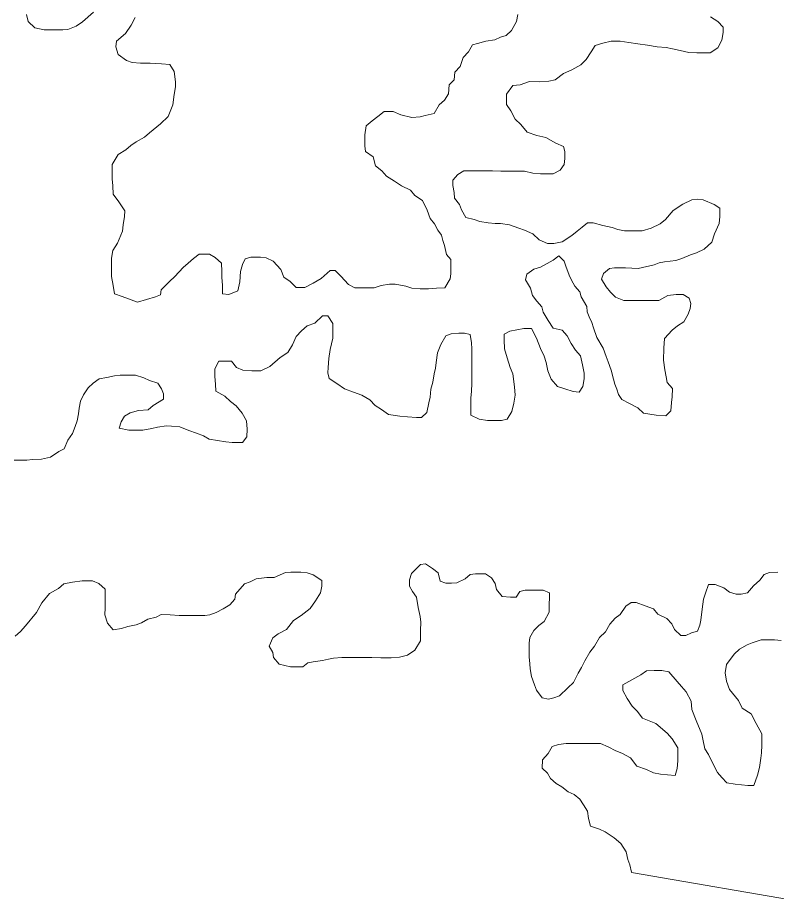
# Model space of a CAD drawing. Extents: x 553962 to 842807, y 8883888 to 9032388.
# Drawn here: x 624620 to 627588, y 8936758 to 8940223 of the extents above; entities that cross this region are included whole.
import ezdxf

# ---------------------------------------------------------------- set-up
doc = ezdxf.new("R2010")
doc.units = 0
doc.header["$LTSCALE"] = 200
doc.layers.add('25', color=7, linetype='Continuous', lineweight=13)

msp = doc.modelspace()

# ---------------------------------------------------------------- linework, layer by layer
at = {"layer": '25'}
for points in [[(624653.9, 8940236.4), (624661.2, 8940208.8), (624686.1, 8940183.6), (624723.5, 8940175.8), (624761, 8940175.6), (624796, 8940175.3), (624816.1, 8940177.7), (624848.7, 8940190), (624873.8, 8940207.4), (624916.6, 8940244.7)], [(625079, 8940223.6), (625063.8, 8940193.6), (625041, 8940161.2), (625005.8, 8940131.4), (625003.1, 8940108.9), (625012.9, 8940078.8), (625045.2, 8940056), (625067.7, 8940048.4), (625100.2, 8940045.7), (625137.7, 8940045.4), (625182.7, 8940042.6), (625215.2, 8940039.9)], [(627330, 8940226.2), (627359.9, 8940208.5), (627379.8, 8940185.8), (627379.6, 8940165.8), (627374.4, 8940135.8), (627359.1, 8940105.8), (627329, 8940086), (627309, 8940086.1), (627276.5, 8940086.3), (627246.4, 8940086.5), (627211.5, 8940094.3), (627181.5, 8940102), (627156.6, 8940107.2), (627121.6, 8940109.9), (627084.1, 8940115.2), (627046.6, 8940120.4), (627011.6, 8940125.7), (626976.7, 8940130.9), (626941.6, 8940131.1), (626909.1, 8940123.8), (626879, 8940114), (626863.8, 8940089.1), (626843.6, 8940059.2), (626823.4, 8940039.3), (626788.2, 8940019.5), (626755.6, 8940004.7), (626722.9, 8939979.8), (626697.8, 8939975), (626660.3, 8939972.8), (626622.8, 8939973), (626585.2, 8939960.7), (626557.7, 8939958.4), (626532.4, 8939923.5), (626532.2, 8939903.5), (626532.1, 8939883.5), (626549.4, 8939858.3), (626566.7, 8939825.7), (626589, 8939805.5), (626613.8, 8939775.3), (626651.2, 8939762.5), (626686.2, 8939754.8), (626726, 8939732), (626755.9, 8939719.3), (626760.8, 8939699.2), (626760.6, 8939671.7), (626757.9, 8939649.2), (626742.7, 8939626.7), (626715.1, 8939611.9), (626695.1, 8939612), (626665.1, 8939612.2), (626635.1, 8939614.9), (626602.6, 8939622.6), (626565.1, 8939622.9), (626532.6, 8939623.1), (626510.1, 8939623.2), (626477.6, 8939623.5)], [(626531.6, 8940153.9), (626551.8, 8940173.8), (626572.1, 8940208.7), (626577.3, 8940236.2)], [(625088.1, 8939109.4), (625158.3, 8939131.5), (625178.3, 8939138.9), (625181, 8939158.9), (625213.7, 8939191.2), (625233.9, 8939211.1), (625266.7, 8939245.9), (625286.8, 8939263.3), (625307, 8939280.7), (625329.6, 8939298.1), (625369.6, 8939297.8), (625392, 8939285.2), (625416.9, 8939262.5), (625419.1, 8939229.9), (625419, 8939207.4), (625421.2, 8939174.8), (625421, 8939142.3), (625445.9, 8939139.6), (625481.1, 8939154.4), (625488.8, 8939189.4), (625491.7, 8939229.4), (625499.4, 8939256.9), (625509.5, 8939279.4), (625532.1, 8939286.7), (625569.6, 8939286.5), (625592.1, 8939283.8), (625619.5, 8939271.1), (625649.3, 8939238.4), (625661.6, 8939208.3), (625686.4, 8939190.6), (625708.8, 8939167.9), (625743.8, 8939167.7), (625776.4, 8939185), (625806.6, 8939202.3), (625841.8, 8939234.6), (625861.8, 8939234.5), (625884.2, 8939211.8), (625914, 8939179.1), (625938.9, 8939166.4), (625961.4, 8939166.2), (625981.4, 8939166.1), (626013.9, 8939165.9), (626041.5, 8939175.7), (626074, 8939180.5), (626096.5, 8939180.4), (626139, 8939172.6), (626161.5, 8939164.9), (626194, 8939162.2), (626226.5, 8939162), (626259, 8939164.3), (626291.5, 8939166.6), (626311.8, 8939201.5), (626314.5, 8939221.5), (626314.6, 8939244), (626314.9, 8939276.6), (626297.5, 8939296.7), (626290.3, 8939331.8), (626282.9, 8939351.9), (626278.1, 8939371.9), (626263.2, 8939392.1), (626250.9, 8939417.2), (626233.6, 8939437.3), (626221.3, 8939469.9), (626204.1, 8939507.6), (626174.2, 8939527.8), (626156.9, 8939548), (626122, 8939565.7), (626094.6, 8939583.4), (626062.2, 8939603.7), (626044.9, 8939623.8), (626020, 8939644), (626010.3, 8939679.1), (625980.4, 8939699.4), (625978.1, 8939721.9), (625978.3, 8939741.9), (625978.4, 8939764.5), (625983.7, 8939799.5), (626006.4, 8939819.4), (626029, 8939836.7), (626054.2, 8939856.6), (626089.2, 8939856.4), (626119.1, 8939843.7), (626161.5, 8939833.3), (626194.1, 8939835.6), (626214.1, 8939840.5), (626249.2, 8939847.8), (626269.5, 8939882.7), (626289.6, 8939900.1), (626304.8, 8939925), (626307.6, 8939960.1), (626327.7, 8939980), (626330.5, 8940010), (626350.6, 8940032.4), (626363.4, 8940067.3), (626383.6, 8940089.7), (626398.8, 8940117.2), (626418.8, 8940122.1), (626451.4, 8940131.9), (626486.5, 8940136.6), (626509.1, 8940146.5), (626531.6, 8940153.9)], [(625215.2, 8940039.9), (625232.5, 8940012.2), (625237.2, 8939972.2), (625237, 8939952.1), (625231.8, 8939922.1), (625226.5, 8939882.1), (625208.6, 8939837.2), (625178.4, 8939807.3), (625135.6, 8939772.5), (625115.5, 8939755.2), (625082.8, 8939737.8), (625062.7, 8939722.9), (625042.6, 8939705.6), (625012.4, 8939688.2), (624989.6, 8939648.3), (624989.5, 8939628.3), (624989.2, 8939593.3), (624991.5, 8939565.7), (624993.7, 8939533.1), (625016, 8939502.9), (625038.3, 8939467.8), (625038.1, 8939445.2), (625032.8, 8939412.7), (625030.2, 8939387.7), (625009.8, 8939340.3), (624992.1, 8939312.8), (624986.8, 8939282.8), (624986.6, 8939250.3), (624986.3, 8939210.2), (624993.5, 8939175.1), (624998.3, 8939142.6), (625028.2, 8939132.3), (625088.1, 8939109.4)], [(626477.6, 8939623.5), (626442.6, 8939623.7), (626422.6, 8939623.8), (626402.6, 8939624), (626365, 8939624.2), (626342.4, 8939609.3), (626322.2, 8939586.9), (626322.1, 8939566.9), (626326.9, 8939539.3), (626329.2, 8939516.8), (626349, 8939491.6), (626356.4, 8939471.6), (626373.7, 8939441.4), (626406.1, 8939433.7), (626428.6, 8939426), (626461, 8939420.8), (626488.5, 8939418.1), (626508.5, 8939418), (626543.5, 8939412.7), (626580.9, 8939400), (626603.4, 8939392.3), (626635.8, 8939377.1), (626660.6, 8939354.4), (626693, 8939339.1), (626718, 8939339), (626750.6, 8939346.3), (626788.3, 8939371.1), (626808.4, 8939388.4), (626828.6, 8939403.3), (626848.7, 8939420.7), (626871.2, 8939420.6), (626908.7, 8939410.3), (626946.1, 8939402.6), (626968.6, 8939394.9), (626993.5, 8939389.7), (627026, 8939389.5), (627063.6, 8939389.3), (627098.6, 8939399.1), (627133.8, 8939416.3), (627153.9, 8939433.7), (627184.2, 8939468.6), (627221.9, 8939493.4), (627257.1, 8939510.7), (627279.6, 8939513), (627302.1, 8939510.4), (627344.5, 8939492.6), (627366.9, 8939477.4), (627366.6, 8939444.8), (627363.9, 8939417.3), (627346.1, 8939377.4), (627335.8, 8939344.9), (627305.6, 8939317.6), (627275.5, 8939302.7), (627252.9, 8939295.4), (627217.8, 8939280.6), (627195.2, 8939273.2), (627150.2, 8939268.5), (627130.1, 8939263.7), (627110.1, 8939256.3), (627047.4, 8939241.7), (626997.4, 8939244.5), (626977.4, 8939244.6), (626954.9, 8939244.8), (626934.9, 8939242.4), (626912.2, 8939222.5), (626904.5, 8939200.1), (626921.8, 8939169.9), (626939.2, 8939149.8), (626959, 8939129.6), (626991.5, 8939116.9), (627029, 8939116.6), (627066.5, 8939116.4), (627104, 8939116.1), (627129, 8939115.9), (627164.2, 8939135.7), (627196.7, 8939140.5), (627224.2, 8939140.3), (627246.6, 8939125.2), (627254, 8939105.1), (627251.3, 8939085.1), (627243.7, 8939062.6), (627225.9, 8939032.7), (627200.8, 8939017.8), (627180.7, 8939000.4), (627150.4, 8938968.1), (627147.6, 8938930.6), (627147.2, 8938883), (627152, 8938845.4), (627156.8, 8938817.8), (627161.6, 8938795.3), (627181.4, 8938772.6), (627181.2, 8938740.1), (627178.5, 8938717.6), (627175.8, 8938685), (627155.6, 8938665.1), (627118.1, 8938667.9), (627068.1, 8938675.7), (627045.8, 8938695.9), (627013.4, 8938713.6), (626983.5, 8938728.9), (626971.1, 8938749)], [(626971.1, 8938749), (626963.8, 8938769.1), (626956.4, 8938789.1), (626951.6, 8938809.2), (626941.9, 8938844.3), (626929.6, 8938876.9), (626922.2, 8938897), (626910, 8938929.6), (626885.3, 8938972.3), (626873.1, 8939010), (626865.7, 8939030.1), (626855.9, 8939052.7), (626848.6, 8939072.7), (626846.2, 8939092.8), (626824, 8939130.5), (626819.1, 8939150.6), (626799.3, 8939173.2), (626787, 8939195.8), (626777.1, 8939215.9), (626764.9, 8939251.1), (626757.5, 8939271.1), (626737.7, 8939291.3), (626715, 8939273.9), (626664.8, 8939246.7), (626639.7, 8939239.3), (626612.1, 8939219.5), (626606.9, 8939197), (626626.7, 8939164.3), (626634, 8939136.7), (626651.3, 8939114.1), (626671.1, 8939091.4), (626676, 8939071.4), (626695.7, 8939038.7), (626715.5, 8939008.5), (626750.5, 8939000.8), (626770.3, 8938978.1), (626785.1, 8938948), (626802.4, 8938922.8), (626822.2, 8938900.2), (626829.5, 8938865.1), (626836.7, 8938832.5), (626836.6, 8938809.9), (626831.3, 8938779.9), (626816.1, 8938757.5), (626793.7, 8938760.2), (626761.2, 8938770.4), (626731.3, 8938780.6), (626706.5, 8938808.3), (626694.2, 8938840.9), (626687, 8938873.5), (626679.7, 8938898.6), (626664.9, 8938928.8), (626650.2, 8938968.9), (626630.5, 8939006.6), (626600.4, 8939006.8), (626572.9, 8939002), (626545.3, 8938997.1), (626522.7, 8938984.8), (626522.6, 8938962.2), (626524.8, 8938927.2), (626534.5, 8938892.1), (626546.8, 8938854.4), (626556.6, 8938829.3), (626563.7, 8938779.2), (626566, 8938746.7), (626560.7, 8938714.1), (626553, 8938681.6), (626535.2, 8938651.7), (626512.7, 8938646.9), (626485.2, 8938647), (626457.6, 8938647.2), (626425.2, 8938652.4), (626392.8, 8938667.7), (626392.9, 8938687.7), (626393.3, 8938735.3), (626396, 8938760.3), (626396.2, 8938792.8), (626396.5, 8938827.9), (626396.6, 8938847.9), (626396.8, 8938870.4), (626397, 8938890.5), (626397.2, 8938928), (626394.9, 8938950.6), (626390.2, 8938983.1), (626367.7, 8938988.3), (626345.2, 8938988.4), (626315.2, 8938986.1), (626295.1, 8938978.8), (626274.8, 8938943.8), (626262.1, 8938911.4), (626256.8, 8938873.9), (626254.1, 8938851.3), (626248.9, 8938828.9), (626243.7, 8938796.3), (626236, 8938768.9), (626233.2, 8938738.8), (626228.1, 8938716.3), (626220.3, 8938678.8), (626200.1, 8938658.9), (626180.1, 8938659.1), (626145.1, 8938661.8)], [(626145.1, 8938661.8), (626115.1, 8938664.5), (626070.1, 8938669.8), (626042.8, 8938690), (626017.9, 8938705.2), (625998.1, 8938727.9), (625965.7, 8938745.6), (625933.3, 8938758.3), (625898.3, 8938771.1), (625868.5, 8938791.3), (625838.6, 8938811.5), (625833.8, 8938834.1), (625833.9, 8938854.1), (625836.7, 8938889.2), (625842, 8938924.2), (625852.3, 8938969.2), (625852.6, 8939006.7), (625852.8, 8939026.8), (625833, 8939056.9), (625813, 8939057.1), (625782.7, 8939027.2), (625752.7, 8939017.4), (625730, 8938997.5), (625709.8, 8938975.1), (625694.6, 8938942.7), (625676.8, 8938912.8), (625646.7, 8938892.9), (625606.4, 8938858.1), (625571.2, 8938840.8), (625536.2, 8938841.1), (625501.2, 8938843.8), (625476.3, 8938854), (625456.5, 8938879.2), (625436.5, 8938879.3), (625406.5, 8938879.5), (625391.2, 8938849.6), (625391, 8938819.5), (625393.3, 8938789.5), (625395.6, 8938761.9), (625430.4, 8938741.6), (625452.8, 8938721.5), (625475.1, 8938703.8), (625497.4, 8938676.1), (625514.7, 8938645.9), (625517, 8938613.4), (625516.8, 8938583.3), (625499.1, 8938560.9), (625479.1, 8938561.1), (625459.1, 8938561.2), (625434.1, 8938563.9), (625401.6, 8938569.1), (625369.1, 8938574.3), (625346.7, 8938587), (625319.3, 8938597.2), (625289.3, 8938607.4), (625254.4, 8938622.6), (625221.9, 8938625.3), (625201.9, 8938625.5), (625166.9, 8938620.7), (625144.3, 8938615.8), (625109.3, 8938608.6), (625089.2, 8938608.7), (625054.2, 8938608.9), (625016.8, 8938616.7), (625024.5, 8938641.7), (625037.2, 8938664.1), (625059.8, 8938676.5), (625092.3, 8938686.3), (625129.9, 8938688.6), (625150, 8938705.9), (625190.2, 8938730.7), (625190.4, 8938750.7), (625183, 8938770.8), (625168.2, 8938793.4), (625135.8, 8938803.7), (625113.3, 8938813.8), (625080.9, 8938824.1), (625048.4, 8938824.3), (625020.9, 8938824.5), (624998.3, 8938822.1), (624968.3, 8938814.8), (624938.2, 8938810), (624915.6, 8938792.6), (624895.4, 8938775.2), (624877.7, 8938747.8), (624865, 8938722.8), (624859.8, 8938695.3), (624857.1, 8938672.8), (624851.9, 8938645.3), (624844.2, 8938622.8), (624834, 8938595.4), (624816.3, 8938570.5), (624801.1, 8938535.5), (624781, 8938525.6), (624748.3, 8938503.3), (624713.2, 8938496), (624678.2, 8938493.8), (624655.7, 8938491.4), (624625.7, 8938491.6), (624605.7, 8938491.7)], [(624610.4, 8937803.2), (624630.6, 8937820.6), (624650.7, 8937843), (624693.7, 8937895.3), (624713.9, 8937932.7), (624744.2, 8937970.1), (624779.4, 8937989.9), (624799.6, 8938007.3), (624834.6, 8938014.6), (624872.2, 8938019.3), (624912.2, 8938019.1), (624937.1, 8938008.9), (624962, 8937986.2), (624961.8, 8937963.6), (624961.6, 8937936.1), (624961.4, 8937913.6), (624961.2, 8937886), (624971, 8937853.4), (624993.3, 8937828.2), (625025.8, 8937833), (625050.9, 8937840.4), (625083.5, 8937847.7), (625103.5, 8937855.1), (625128.7, 8937869.9), (625161.2, 8937877.2), (625181.3, 8937887.1), (625216.3, 8937886.8), (625251.3, 8937884.1), (625271.3, 8937884), (625291.3, 8937883.8), (625311.3, 8937883.7), (625331.3, 8937883.6), (625351.3, 8937883.5), (625371.4, 8937885.8), (625396.5, 8937895.7), (625424.1, 8937910.5), (625449.2, 8937925.4), (625469.4, 8937947.8), (625472, 8937967.8), (625507.4, 8938007.6), (625529.9, 8938015), (625552.5, 8938027.3), (625595.1, 8938032.1), (625622.6, 8938031.9), (625667.8, 8938051.6), (625687.8, 8938054), (625707.8, 8938053.8), (625727.8, 8938053.7), (625752.8, 8938051), (625775.2, 8938043.4), (625810.1, 8938020.6), (625809.9, 8937998.1), (625804.7, 8937973.1), (625784.5, 8937940.7), (625764.2, 8937910.8), (625729, 8937883.5), (625698.8, 8937863.6), (625671.1, 8937828.8), (625638.4, 8937811.5), (625618.3, 8937796.6), (625603.1, 8937764.1), (625617.9, 8937739), (625620.2, 8937718.9), (625642.5, 8937693.8), (625665, 8937688.6), (625687.5, 8937683.4), (625707.5, 8937683.3), (625735, 8937683.1), (625755.1, 8937698), (625775.2, 8937702.9), (625812.7, 8937707.7), (625835.3, 8937712.5), (625855.3, 8937717.4), (625887.8, 8937719.7), (625907.8, 8937719.6), (625927.8, 8937719.4), (625952.9, 8937719.2), (625985.4, 8937719), (626005.4, 8937718.9), (626040.4, 8937718.7), (626060.4, 8937718.5), (626080.4, 8937718.4), (626113, 8937720.7), (626145.5, 8937728), (626173.2, 8937747.8), (626196, 8937785.2), (626196.1, 8937805.3), (626196.3, 8937825.3), (626196.5, 8937857.8), (626194.2, 8937880.4), (626187, 8937915.5), (626179.8, 8937955.6), (626164.9, 8937978.2), (626152.6, 8937998.3), (626152.8, 8938023.3), (626160.5, 8938048.3), (626195.7, 8938083.2), (626215.8, 8938085.5), (626243.1, 8938067.8)], [(626243.1, 8938067.8), (626265.5, 8938050.2), (626272.8, 8938017.6), (626295.2, 8938009.9), (626317.7, 8938009.7), (626337.8, 8938012.1), (626370.4, 8938026.9), (626390.5, 8938044.3), (626410.6, 8938046.7), (626430.6, 8938046.6), (626450.6, 8938046.4), (626473, 8938031.2), (626487.8, 8938008.6), (626492.6, 8937986.1), (626514.9, 8937958.4), (626547.4, 8937955.7), (626569.9, 8937955.5), (626585.1, 8937977.9), (626605.2, 8937982.8), (626625.2, 8937982.7), (626645.2, 8937982.6), (626675.2, 8937982.3), (626700.1, 8937972.2), (626700, 8937952.1), (626699.8, 8937929.6), (626699.6, 8937897.1), (626679.2, 8937859.7), (626659.1, 8937844.8), (626639, 8937824.9), (626623.8, 8937797.4), (626621.1, 8937774.9), (626620.8, 8937742.4), (626620.7, 8937722.3), (626623, 8937694.8), (626625.3, 8937674.7), (626630.1, 8937644.7), (626642.3, 8937612), (626649.7, 8937592), (626672, 8937561.8), (626697, 8937556.6), (626717, 8937561.5), (626739.6, 8937568.8), (626772.3, 8937601.2), (626795, 8937621.1), (626812.8, 8937658.5), (626825.5, 8937680.9), (626838.2, 8937705.9), (626858.4, 8937740.8), (626876.1, 8937763.2), (626896.4, 8937798.1), (626919.1, 8937820.5), (626936.8, 8937850.4), (626957, 8937872.8), (626977.1, 8937887.7), (626999.8, 8937920.1), (627020, 8937935), (627040, 8937934.9), (627074.9, 8937922.1), (627107.3, 8937909.4), (627124.7, 8937889.2), (627159.6, 8937871.5), (627179.4, 8937851.3), (627189.2, 8937828.7), (627214.1, 8937806), (627234.1, 8937805.9), (627256.7, 8937815.8), (627279.2, 8937823.1), (627289.4, 8937845.6), (627292.1, 8937865.6), (627297.4, 8937908.1), (627302.7, 8937948.2), (627310.4, 8937970.6), (627323.2, 8938005.6), (627348.2, 8938005.4), (627383.1, 8937992.7), (627405.5, 8937975), (627430.4, 8937967.3), (627450.4, 8937967.2), (627475.5, 8937972.1), (627498.2, 8937999.4), (627523.4, 8938021.8), (627541, 8938044.2), (627561.1, 8938051.6), (627593.6, 8938053.9)], [(627606.6, 8937785.9), (627581.6, 8937788.6), (627551.6, 8937788.8), (627529.1, 8937788.9), (627494, 8937776.7), (627473.9, 8937769.3), (627443.8, 8937751.9), (627423.6, 8937732.1), (627393.3, 8937692.2), (627388, 8937659.7), (627392.8, 8937627.1), (627405.1, 8937594.5), (627439.7, 8937551.7), (627454.5, 8937521.6), (627489.4, 8937498.8), (627509.1, 8937461.1), (627531.3, 8937420.9), (627531, 8937375.8), (627530.7, 8937345.8), (627528.1, 8937325.8), (627522.8, 8937288.3), (627515.1, 8937258.3), (627499.7, 8937218.3), (627477.2, 8937218.5), (627427.2, 8937223.8)], [(627427.2, 8937223.8), (627394.8, 8937229), (627374.9, 8937249.2), (627357.6, 8937269.3), (627337.8, 8937307), (627323.1, 8937339.7), (627308.2, 8937362.3), (627301, 8937399.9), (627296.2, 8937419.9), (627274.1, 8937472.7), (627256.9, 8937515.3), (627254.6, 8937547.9), (627234.9, 8937585.6), (627217.6, 8937605.7), (627200.2, 8937625.9), (627168, 8937663.6), (627140.5, 8937668.8), (627110.5, 8937669), (627080.5, 8937666.7), (627057.8, 8937651.8), (627022.7, 8937632.1), (626987.5, 8937612.3), (626987.3, 8937589.7), (627004.6, 8937559.6), (627024.4, 8937529.4), (627044.2, 8937509.2), (627064.1, 8937481.6), (627116.4, 8937461.2), (627161.2, 8937423.3), (627181, 8937400.7), (627203.2, 8937365.5), (627203.1, 8937345.5), (627202.8, 8937315.4), (627200.1, 8937285.4), (627192.4, 8937257.9), (627162.4, 8937260.6), (627134.9, 8937263.3), (627107.5, 8937268.5), (627080, 8937281.2), (627042.6, 8937293.9), (627017.8, 8937326.7), (626983, 8937344.4), (626960.5, 8937354.6), (626930.6, 8937369.8), (626900.7, 8937382.5), (626870.7, 8937382.7), (626840.7, 8937382.9), (626820.7, 8937383), (626795.7, 8937383.2), (626765.7, 8937383.4), (626735.6, 8937378.6), (626710.6, 8937371.2), (626695.3, 8937343.8), (626672.6, 8937318.9), (626672.4, 8937286.4), (626692.2, 8937266.2), (626704.6, 8937246.1), (626727, 8937225.9), (626749.4, 8937213.3), (626774.2, 8937193.1), (626796.7, 8937182.9), (626819, 8937165.2), (626833.9, 8937142.6), (626848.7, 8937117.5), (626853.5, 8937089.9), (626860.8, 8937059.8), (626895.7, 8937047.1), (626918.1, 8937036.9), (626953, 8937014.2), (626980.3, 8936991.4), (627000, 8936958.8), (627007.3, 8936928.7), (627014.7, 8936908.6), (627021.7, 8936879.6)], [(627021.9, 8936878.5), (627718.8, 8936757.5), (627790.7, 8936796.4), (628157.6, 8936893.1), (628218, 8936915.4), (628265.5, 8936920.2), (628323.2, 8936954.9), (628395.9, 8936974.5), (628455.9, 8936966.7)]]:
    msp.add_lwpolyline(points, dxfattribs=at)

doc.saveas('drawing.dxf')
